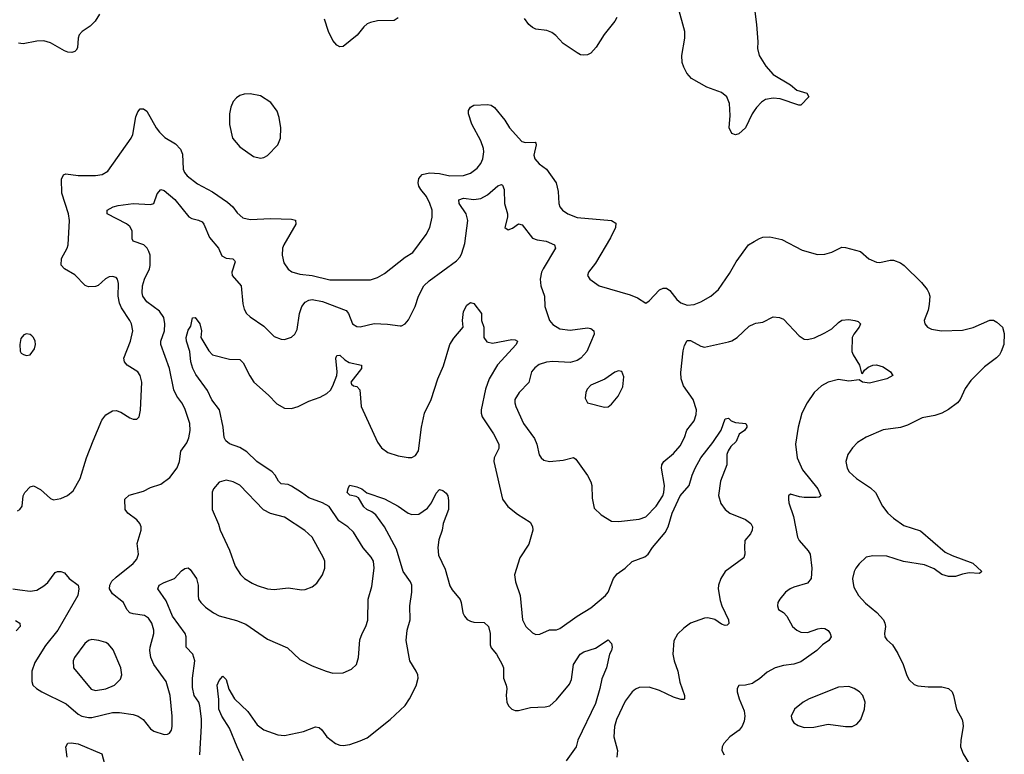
# Model space of a CAD drawing. Header units: inches. Extents: x 1682530 to 1839546, y 640742 to 791647.
# Tile 800 of 923: x 1775730 to 1781454, y 751847 to 756118. Entities that reach past the tile are written whole.
import ezdxf

# ---------------------------------------------------------------- set-up
doc = ezdxf.new("R2010")
doc.units = ezdxf.units.IN
doc.header["$MEASUREMENT"] = 0
doc.layers.add('B7775', color=7, linetype='Continuous')
doc.layers.add('B7785', color=7, linetype='Continuous')

msp = doc.modelspace()

# ---------------------------------------------------------------- linework, layer by layer
at = {"layer": 'B7775', "color": 5}
for points, elevation in [([(1776193.4, 756150), (1776167.9, 756110), (1776139.1, 756080.9), (1776092.7, 756050), (1776076.3, 756030), (1776070.1, 756010), (1776066, 755954), (1776058.9, 755941.1), (1776050, 755933), (1776032.4, 755927.6), (1776010, 755928.4), (1775990, 755936), (1775910, 755984.2), (1775870, 755995.1), (1775830, 755994), (1775750, 755978), (1775722.4, 755982.4)], 780), ([(1780000, 755587.2), (1779988.7, 755570), (1779950, 755489.4), (1779910, 755455.1), (1779890, 755449.6), (1779870, 755457.2), (1779854.5, 755490), (1779859.1, 755560.9), (1779856, 755630), (1779839.7, 755670), (1779810, 755695), (1779725, 755725), (1779635.4, 755775.4), (1779607.5, 755807.5), (1779590, 755841.6), (1779581.7, 755870), (1779579.9, 755910), (1779595.8, 756010), (1779596.8, 756050), (1779557.1, 756190)], 780), ([(1777930, 756129.4), (1777907.6, 756112.4), (1777810, 756110.6), (1777770, 756102.4), (1777750, 756093.3), (1777730, 756076.9), (1777691.9, 756028.1), (1777610, 755962.4), (1777590, 755960.5), (1777572.7, 755970), (1777550, 755996.2), (1777524.5, 756050), (1777501.8, 756121.8)], 780), ([(1779200.2, 756130), (1779189.1, 756110), (1779127.3, 756032.7), (1779081.1, 755958.9), (1779050, 755922.9), (1779030, 755913.6), (1779010, 755911.3), (1778990, 755914.3), (1778970, 755924.7), (1778890, 755979.5), (1778846.4, 756026.4), (1778823.3, 756043.3), (1778794.2, 756054.2), (1778730, 756062.5), (1778710, 756072.9), (1778689.8, 756090), (1778664.1, 756124.1)], 780), ([(1775716.5, 753263.5), (1775730, 753270.4), (1775744.4, 753290), (1775751.1, 753350), (1775759.7, 753370), (1775790, 753403.1), (1775810, 753408.7), (1775850, 753387.4), (1775910, 753335.5), (1775927.4, 753327.4), (1775970, 753334.4), (1776008.2, 753351.8), (1776041.3, 753378.7), (1776082, 753450), (1776118.4, 753570), (1776157, 753670), (1776208.2, 753790), (1776230, 753821.6), (1776270, 753843.8), (1776290, 753846), (1776317.3, 753837.3), (1776370, 753802.8), (1776390, 753794.8), (1776410, 753796), (1776424, 753810), (1776432.1, 753847.9), (1776439.6, 754010), (1776429.5, 754050), (1776416.2, 754070), (1776354, 754110), (1776339.7, 754130), (1776335.8, 754150), (1776374, 754250), (1776386.9, 754310), (1776379.1, 754350), (1776369.7, 754370), (1776322.3, 754442.3), (1776309.8, 754470), (1776302, 754510), (1776303.5, 754583.5), (1776297.6, 754610), (1776290, 754618.4), (1776270, 754625.6), (1776250, 754622.4), (1776229.2, 754610.8), (1776186.6, 754573.4), (1776170, 754566.9), (1776130, 754566), (1776110, 754573.3), (1776050, 754634), (1775990, 754669.3), (1775971.9, 754691.9), (1775973.3, 754730), (1776006, 754790), (1776011.8, 754810), (1776019.8, 754950), (1776014.4, 754990), (1775975, 755110), (1775972.8, 755190), (1775984.4, 755215.6), (1775998.5, 755221.5), (1776070, 755212.6), (1776170, 755211.6), (1776210, 755218.5), (1776241.6, 755238.4), (1776378.9, 755430), (1776388.6, 755451.4), (1776405.8, 755554.2), (1776417.2, 755582.8), (1776430, 755599.3), (1776450, 755599.5), (1776470, 755586), (1776523.5, 755490), (1776543.3, 755463.3), (1776573.1, 755433.1), (1776636.3, 755396.3), (1776665.7, 755365.7), (1776676, 755336), (1776680.4, 755250), (1776688.1, 755230), (1776703.2, 755210), (1776764.2, 755164.2), (1776850, 755118.2), (1776937.8, 755057.8), (1776969.1, 755030), (1776995, 754995), (1777026.3, 754966.3), (1777070, 754955.6), (1777190, 754963.2), (1777310, 754958), (1777333.3, 754953.3), (1777334.6, 754930), (1777265, 754810), (1777258, 754790), (1777255.6, 754750), (1777265.4, 754705.4), (1777290, 754668), (1777311.6, 754651.6), (1777357.8, 754637.8), (1777430, 754631.6), (1777533.5, 754606.5), (1777770, 754605.7), (1777810, 754619.5), (1777850, 754642.6), (1777970, 754737), (1778015.7, 754764.3), (1778092.4, 754870), (1778113.3, 754910), (1778126.8, 754970), (1778126.8, 755010), (1778115, 755050), (1778093.8, 755090), (1778061, 755130), (1778050.7, 755150), (1778046.5, 755170), (1778050, 755194.9), (1778070, 755217.6), (1778112.2, 755227.8), (1778170, 755223.7), (1778230, 755210.2), (1778310, 755211.3), (1778350, 755225.2), (1778390, 755255.3), (1778410, 755282.4), (1778422.4, 755310), (1778427.9, 755350), (1778425.5, 755370), (1778410, 755413.3), (1778358.7, 755510), (1778338.5, 755570), (1778339.7, 755590), (1778350.9, 755609.1), (1778370, 755622), (1778450, 755624.9), (1778470, 755622), (1778490, 755606.7), (1778550, 755534.4), (1778577.3, 755490), (1778648.9, 755410), (1778670, 755403.2), (1778726, 755406), (1778730, 755401), (1778732.6, 755390), (1778718.9, 755330), (1778723.7, 755310), (1778750, 755280.4), (1778793, 755250), (1778848.4, 755170), (1778859.7, 755119.7), (1778863.6, 755050), (1778870.3, 755030), (1778884.6, 755010), (1778915.8, 754990), (1778970, 754968.1), (1779170.2, 754950.2), (1779194.6, 754934.6), (1779193.4, 754910), (1779164.2, 754850), (1779077.9, 754702.2), (1779037.1, 754650), (1779030.5, 754630), (1779044, 754610), (1779098.8, 754570), (1779279.2, 754519.2), (1779320.7, 754500.7), (1779370, 754470.7), (1779390, 754483), (1779450, 754548.5), (1779470, 754557.1), (1779490, 754558), (1779510, 754543.8), (1779550, 754491.8), (1779572.5, 754472.5), (1779610, 754458.6), (1779650, 754463.2), (1779690, 754478.8), (1779748.5, 754511.5), (1779791.4, 754548.6), (1779856.5, 754643.5), (1779894, 754710), (1779966, 754810), (1780000, 754829.5)], 780), ([(1775690, 752810.3), (1775730, 752802.8), (1775790, 752796.5), (1775830, 752801.7), (1775870, 752826), (1775893.2, 752846.8), (1775935.6, 752904.4), (1775950, 752910.8), (1775970, 752911), (1775990, 752902.8), (1776018, 752870), (1776070.2, 752830.2), (1776073.6, 752810), (1776067.5, 752770), (1775951, 752570), (1775879.5, 752480.5), (1775818.2, 752381.8), (1775801.3, 752330), (1775800.5, 752270), (1775807.3, 752250), (1775827.3, 752230), (1775859.1, 752210), (1776000, 752140), (1776070, 752081.2), (1776090.5, 752070), (1776130, 752060.9), (1776150, 752062.2), (1776270, 752091.1), (1776310.2, 752090.2), (1776390, 752079.1), (1776418, 752070), (1776448.5, 752050), (1776490, 751994.9), (1776510, 751981.5), (1776570, 751962), (1776590, 751963.8), (1776601.2, 751970), (1776612.5, 751987.5), (1776615.8, 752010), (1776616, 752070), (1776605.3, 752190), (1776580.8, 752270), (1776510, 752369.6), (1776492.7, 752410), (1776486, 752450), (1776487.9, 752470), (1776509, 752550), (1776509, 752570), (1776498.2, 752610), (1776478.8, 752638.8), (1776455.3, 752655.3), (1776390, 752663.5), (1776369.6, 752670), (1776353.7, 752690), (1776333.3, 752730), (1776270, 752781), (1776252.8, 752810), (1776253.6, 752830), (1776266.3, 752853.7), (1776290, 752878), (1776390, 752955.8), (1776410, 752982), (1776419.7, 753010), (1776413, 753073), (1776436.5, 753150), (1776435.5, 753170), (1776427.6, 753190), (1776411.2, 753211.2), (1776358.4, 753250), (1776343.6, 753270), (1776340.5, 753330), (1776365.7, 753354.3), (1776450, 753377.3), (1776490, 753399.3), (1776550, 753418.7), (1776603.4, 753456.6), (1776646.3, 753513.7), (1776659.7, 753550), (1776667.1, 753610), (1776701.7, 753658.3), (1776713.2, 753686.8), (1776721.4, 753730), (1776719.8, 753770), (1776690, 753858.7), (1776673.2, 753890), (1776642.6, 753930), (1776625.7, 753965.7), (1776601.1, 754090), (1776551.4, 754230), (1776549.8, 754250), (1776571.6, 754310), (1776573.5, 754350), (1776567.4, 754387.4), (1776543.3, 754423.3), (1776470, 754478.7), (1776446.5, 754510), (1776442, 754530), (1776443.4, 754570), (1776455.9, 754610), (1776484.5, 754670), (1776488.7, 754690), (1776488.3, 754748.3), (1776481.6, 754770), (1776471.8, 754790), (1776452.3, 754810), (1776389.3, 754830), (1776384.2, 754844.2), (1776383, 754890), (1776370, 754915.6), (1776350, 754931.1), (1776239, 754990), (1776239, 755010), (1776273.2, 755030), (1776301.6, 755038.4), (1776390, 755049), (1776490, 755044.2), (1776509.7, 755050.3), (1776530, 755104.9), (1776550, 755130.5), (1776570, 755126), (1776632.6, 755072.6), (1776712.4, 754972.4), (1776730, 754962), (1776770, 754952.8), (1776790, 754942.4), (1776799.5, 754930), (1776832.6, 754852.6), (1776885.7, 754790), (1776904.8, 754744.8), (1776930, 754731.8), (1776968.6, 754728.6), (1776978.7, 754718.7), (1776982, 754710), (1776963.1, 754650), (1776965.7, 754630), (1777017.6, 754570), (1777026.8, 754466.8), (1777034.6, 754434.6), (1777048.2, 754410), (1777070.3, 754390.3), (1777150, 754337), (1777210, 754277.1), (1777250, 754261.3), (1777270, 754259.5), (1777310, 754272.4), (1777330, 754290.6), (1777343.5, 754316.5), (1777355.9, 754410), (1777369.8, 754450), (1777390, 754475.5), (1777410, 754487.2), (1777430, 754491), (1777490, 754479.7), (1777627.5, 754427.5), (1777642, 754410), (1777664.7, 754350), (1777690, 754333.6), (1777710, 754332), (1777791, 754351), (1777867.7, 754347.7), (1777942, 754338), (1777950, 754338), (1777970, 754350.5), (1777990, 754373.4), (1778029.7, 754450), (1778048.6, 754510), (1778079.3, 754570), (1778110, 754600.7), (1778270, 754716), (1778290, 754740.3), (1778299.6, 754760.4), (1778317, 754817), (1778334.3, 754950), (1778324.4, 754990), (1778285, 755050), (1778282, 755070), (1778310, 755080.2), (1778370, 755073.2), (1778410, 755078.8), (1778450, 755099.3), (1778510, 755152.8), (1778530, 755160.4), (1778536.5, 755156.5), (1778546, 755130), (1778548.5, 755050), (1778564.9, 754990), (1778565.3, 754970), (1778550.5, 754910), (1778570, 754897), (1778594.5, 754905.5), (1778629.7, 754930.3), (1778650, 754924.9), (1778710, 754848.5), (1778738.3, 754838.3), (1778790.8, 754830), (1778839.1, 754810), (1778843.8, 754790), (1778772.6, 754670), (1778763.6, 754650), (1778756.1, 754610), (1778759, 754570), (1778780.9, 754510), (1778782.8, 754450), (1778810.2, 754370), (1778830, 754345.4), (1778870, 754321.6), (1778930, 754313.4), (1779030, 754326.9), (1779050, 754322.3), (1779066.7, 754310), (1779070.2, 754290.2), (1779026.4, 754190), (1778992.2, 754150), (1778970, 754136.3), (1778930, 754124.4), (1778830, 754130.5), (1778792.4, 754127.6), (1778750, 754114), (1778724.9, 754095.1), (1778704.6, 754070), (1778690.2, 754009.8), (1778633.4, 753950), (1778608.9, 753910), (1778608.7, 753890), (1778614.6, 753870), (1778659.5, 753770), (1778723.5, 753683.5), (1778735.8, 753650), (1778749.2, 753589.2), (1778760.4, 753570), (1778776.9, 753556.9), (1778810, 753548.9), (1778890, 753557.4), (1778950, 753572.7), (1778963.4, 753563.4), (1779030, 753468.5), (1779050.8, 753430.8), (1779055.6, 753410), (1779057.3, 753337.3), (1779070, 753278), (1779110, 753239.1), (1779170, 753202), (1779210, 753200.4), (1779330, 753214.9), (1779370, 753228.8), (1779430, 753289.1), (1779468.2, 753350), (1779474.5, 753370), (1779477.9, 753410), (1779460.3, 753510), (1779463.1, 753530), (1779473.7, 753550), (1779530, 753595.8), (1779570, 753640.3), (1779594.6, 753690), (1779608.5, 753731.5), (1779650, 753786.4), (1779662.3, 753822.3), (1779663.5, 753850), (1779643.9, 753910), (1779588.6, 753988.6), (1779574.7, 754030), (1779573.6, 754066.4), (1779587.5, 754192.5), (1779595.3, 754224.7), (1779610, 754252.4), (1779630, 754253.4), (1779690, 754219.5), (1779710, 754214.9), (1779850, 754244.4), (1779870, 754250.3), (1779900.7, 754270), (1779970, 754337.1), (1780000, 754349)], 760), ([(1776776.2, 751843.8), (1776786.4, 752013.6), (1776787, 752053), (1776777.2, 752130), (1776770.8, 752150.8), (1776745, 752190), (1776735, 752235), (1776734.2, 752290), (1776749, 752390), (1776736.4, 752430), (1776698.3, 752470), (1776698, 752530), (1776691, 752550), (1776617.3, 752650), (1776580.5, 752740.5), (1776533.6, 752810), (1776540.7, 752830), (1776570, 752847), (1776629.8, 752870.2), (1776670, 752914.9), (1776690, 752928.2), (1776710, 752930.7), (1776721.7, 752921.7), (1776757.8, 752870), (1776767.9, 752830), (1776766.7, 752770), (1776770.3, 752750), (1776782, 752730), (1776810, 752702), (1776856.3, 752670), (1776890, 752653.4), (1776990, 752626.3), (1777045, 752604.9), (1777170, 752517.6), (1777286.6, 752466.6), (1777358.9, 752398.9), (1777430, 752361.6), (1777511.3, 752330), (1777550, 752319.3), (1777610, 752321.3), (1777658, 752342), (1777687.3, 752370), (1777699.7, 752410), (1777708, 752512), (1777720.7, 752550), (1777742, 752590), (1777752.9, 752627.1), (1777755.8, 752750), (1777777.4, 752822.6), (1777790.8, 752929.2), (1777785.7, 752970), (1777773, 752993), (1777727.3, 753047.3), (1777670, 753138.5), (1777636.9, 753170), (1777585.1, 753205.1), (1777528, 753288), (1777490, 753309), (1777410, 753338), (1777368.9, 753370), (1777310, 753406.4), (1777290, 753415.2), (1777250, 753419.8), (1777234.7, 753434.7), (1777215.8, 753470), (1777197.4, 753490), (1777109.1, 753549.1), (1777050, 753606.6), (1777010, 753631.2), (1776950, 753652.6), (1776929, 753669), (1776917.7, 753690), (1776912.1, 753750), (1776892.4, 753850), (1776847.4, 753907.4), (1776822.2, 753962.2), (1776754.6, 754054.6), (1776736.8, 754090), (1776724.4, 754130), (1776718.9, 754190), (1776699.4, 754250), (1776698.2, 754270), (1776710, 754312.2), (1776724.5, 754335.5), (1776735.3, 754384.7), (1776750, 754387.3), (1776776.4, 754350), (1776786.4, 754310), (1776782.4, 754270), (1776830, 754193.4), (1776850, 754170.6), (1776950, 754144.9), (1777010, 754142), (1777030, 754123.1), (1777067.5, 754047.5), (1777091.4, 754010), (1777175.7, 753935.7), (1777224.7, 753884.7), (1777270, 753859), (1777310, 753858.2), (1777349.4, 753870), (1777410, 753901.3), (1777475.8, 753924.2), (1777514.8, 753945.2), (1777536, 753964), (1777551, 753989), (1777573.7, 754050), (1777576, 754070), (1777568.4, 754150), (1777573.6, 754166.4), (1777590, 754167.7), (1777619.8, 754139.8), (1777645.2, 754125.2), (1777716.3, 754110), (1777717.3, 754090), (1777654.4, 754010), (1777659.3, 753999.3), (1777670.3, 753990.3), (1777690, 753985.7), (1777706.3, 753966.3), (1777714.8, 753870), (1777810, 753662.6), (1777832.4, 753630), (1777870, 753601.6), (1777930, 753582.4), (1777987.7, 753572.3), (1778010, 753573), (1778030, 753584.9), (1778048.2, 753611.8), (1778065.3, 753750), (1778083.8, 753830), (1778122, 753910), (1778160.9, 754030), (1778194.5, 754105.5), (1778229.9, 754230.1), (1778253.5, 754266.5), (1778307.3, 754330), (1778303.6, 754370), (1778310, 754422), (1778330, 754459.1), (1778350, 754473), (1778370, 754467.3), (1778414, 754410), (1778414, 754370), (1778427.2, 754330), (1778428.2, 754270), (1778445.1, 754245.1), (1778477.5, 754237.5), (1778590, 754258), (1778610, 754256.4), (1778622.8, 754250), (1778615.8, 754230), (1778508.3, 754111.7), (1778459.2, 754030), (1778437.5, 753970), (1778412, 753850), (1778412.9, 753830), (1778417.8, 753810), (1778485, 753710), (1778515.8, 753650), (1778515.5, 753624.5), (1778488.4, 753570), (1778486.7, 753550), (1778535.8, 753330), (1778568.1, 753288.1), (1778623.6, 753243.6), (1778696.7, 753196.7), (1778711.5, 753171.5), (1778712.9, 753150), (1778690.3, 753070), (1778638, 752990), (1778607, 752890), (1778612.2, 752850), (1778638.9, 752770), (1778652.3, 752630), (1778671.8, 752590), (1778710, 752554.6), (1778730, 752544.9), (1778753.9, 752546.1), (1778810, 752570.4), (1778850, 752570.5), (1778870, 752579.5), (1778970, 752650.3), (1779050, 752699.3), (1779136, 752770), (1779150, 752790.4), (1779182.2, 752870), (1779202.5, 752897.5), (1779250, 752929.2), (1779290, 752969.1), (1779363.9, 752996.1), (1779383, 753010), (1779408.7, 753050), (1779482.8, 753137.2), (1779498.8, 753170), (1779523.4, 753250), (1779569.3, 753350.7), (1779621.8, 753410), (1779638.3, 753470), (1779655.8, 753510), (1779690, 753570.3), (1779759.6, 753660.4), (1779807.6, 753732.4), (1779830, 753798), (1779850, 753800.7), (1779866.7, 753786.7), (1779890, 753777.1), (1779950.6, 753770.6), (1779957.3, 753757.3), (1779957.3, 753750), (1779942.8, 753730), (1779912.3, 753707.7), (1779894.6, 753665.4), (1779862.9, 753637.1), (1779847.4, 753612.6), (1779841.3, 753590), (1779840.3, 753530), (1779804.5, 753435.6), (1779791.7, 753351.7), (1779804.9, 753304.9), (1779830.5, 753270), (1779857.3, 753250), (1779950, 753211.7), (1779979.5, 753190), (1779989, 753170), (1779987.6, 753150), (1779977.4, 753130), (1779946, 753090), (1779942.4, 753050), (1779946, 753010), (1779939.1, 752990), (1779830.4, 752910), (1779805.3, 752870), (1779791.6, 752830), (1779790.3, 752809.7), (1779802.2, 752742.2), (1779811.8, 752710), (1779850.4, 752630), (1779852.5, 752607.5), (1779842, 752598), (1779830, 752597), (1779810, 752604.2), (1779770.9, 752630.9), (1779730, 752641), (1779710, 752639.7), (1779630, 752609.8), (1779590, 752581.7), (1779553.8, 752546.2), (1779533.4, 752506.6), (1779526.5, 752430), (1779534.7, 752390), (1779556.2, 752330), (1779566.5, 752266.5), (1779594.4, 752190), (1779594, 752170), (1779590, 752166), (1779573.2, 752166.8), (1779530, 752178.9), (1779450, 752217.8), (1779390, 752238.4), (1779330, 752235.8), (1779310, 752227.1), (1779290, 752211.1), (1779250, 752156.3), (1779198.8, 752050), (1779187.3, 752010), (1779183.2, 751950), (1779204.9, 751870), (1779200.3, 751830)], 740), ([(1777030.6, 751810), (1776993.2, 751890), (1776950, 751999.6), (1776904.4, 752070), (1776888.1, 752110), (1776886.8, 752166.8), (1776877.2, 752250), (1776890, 752277.1), (1776910, 752302), (1776930, 752282.8), (1776945.4, 752225.4), (1776978, 752170), (1777056.3, 752096.3), (1777110, 752019.6), (1777150, 751990.2), (1777230, 751960.2), (1777270, 751957.7), (1777380.1, 751979.9), (1777450, 752007.3), (1777470, 752004), (1777486.8, 751990), (1777514.8, 751950), (1777566, 751910), (1777590, 751900.3), (1777610, 751898.5), (1777650, 751905.2), (1777710, 751924.9), (1777750, 751944.2), (1777882.9, 752050), (1777970, 752132), (1777996.8, 752170), (1778034, 752246), (1778045.4, 752290), (1778043.4, 752310), (1778034.8, 752330), (1777998, 752390), (1777977.3, 752510), (1777983, 752570), (1778000.6, 752630), (1777998, 752710), (1778009.4, 752790), (1778009.3, 752830), (1778002.4, 752850), (1777959.6, 752910), (1777920, 753040), (1777850.7, 753170.7), (1777799.6, 753239.6), (1777776.6, 753256.6), (1777748, 753270), (1777730, 753286.6), (1777698.6, 753338.6), (1777686.3, 753346.3), (1777650, 753354), (1777634, 753370), (1777641.2, 753398.8), (1777650, 753411.3), (1777690, 753402), (1777718, 753390), (1777748.2, 753368.2), (1777850, 753332.4), (1777930, 753289.1), (1777988.5, 753248.5), (1778010, 753240.8), (1778050, 753244), (1778100.9, 753279.1), (1778124.7, 753310), (1778150, 753364.7), (1778170, 753386), (1778190, 753381), (1778210, 753366), (1778218, 753350), (1778222.3, 753322.3), (1778222.3, 753270), (1778192.4, 753190), (1778184.9, 753150), (1778166.2, 753093.8), (1778161.3, 753050), (1778165.1, 753005.1), (1778203.4, 752923.4), (1778230, 752827.3), (1778243.7, 752803.7), (1778290, 752746.8), (1778297, 752730), (1778305.5, 752670), (1778315.5, 752650), (1778331.8, 752631.8), (1778350, 752621.6), (1778370, 752615.3), (1778430, 752613.4), (1778455.6, 752590), (1778465.4, 752550), (1778464.2, 752484.2), (1778470, 752467.3), (1778500.7, 752430), (1778535.5, 752370), (1778541.6, 752350), (1778542.4, 752290), (1778558.4, 752250), (1778561.6, 752230), (1778557.3, 752190), (1778561, 752150), (1778571, 752130), (1778591.3, 752110), (1778610, 752102), (1778630, 752103), (1778700.1, 752119.9), (1778784, 752124), (1778811.3, 752130), (1778850, 752164.2), (1778925.6, 752254.4), (1778937.4, 752282.6), (1778949.1, 752370), (1778988.8, 752430), (1779010, 752442.8), (1779076.4, 752463.6), (1779150, 752512), (1779170, 752492), (1779174.8, 752470), (1779170.8, 752450.8), (1779159.1, 752430), (1779140.5, 752350), (1779113.1, 752286.9), (1779102.4, 752230), (1779077.6, 752142.4), (1778974.7, 751930), (1778964.9, 751890), (1778906.8, 751810)], 720), ([(1775705.7, 752625.7), (1775730.7, 752610), (1775733.4, 752590), (1775710, 752566)], 740), ([(1780000, 752266.5), (1779990, 752259.7), (1779949.4, 752249.4), (1779910, 752248), (1779901, 752230), (1779900.7, 752210), (1779912.2, 752170), (1779940.9, 752100.9), (1779944.8, 752070), (1779940.7, 752039.3), (1779929.6, 752010.4), (1779912.4, 751987.6), (1779858, 751950), (1779822.4, 751910), (1779813, 751890), (1779810.7, 751870), (1779824.4, 751844.4)], 760), ([(1776006.6, 751830), (1775998.7, 751890), (1776010, 751912), (1776030, 751914.6), (1776070, 751907.4), (1776207.7, 751850), (1776228.8, 751770)], 740)]:
    msp.add_lwpolyline(points, dxfattribs=dict(at, elevation=elevation))
for points, elevation in [([(1777070, 755686.4), (1777035.8, 755684.2), (1777010, 755676.9), (1776990, 755664.2), (1776970, 755642), (1776957.3, 755610), (1776949.3, 755570.7), (1776949.3, 755509.3), (1776966.5, 755430), (1777010, 755379.5), (1777090, 755323.1), (1777130, 755312.9), (1777150, 755316.9), (1777170, 755328.9), (1777229.8, 755390), (1777245.5, 755430), (1777248.2, 755490), (1777238.5, 755550), (1777226.5, 755586.5), (1777190, 755637.2), (1777130, 755675.1)], 820), ([(1775770, 754292.1), (1775754.2, 754285.8), (1775736.1, 754263.9), (1775730.2, 754230), (1775731.8, 754191.8), (1775738.5, 754178.5), (1775751.5, 754171.5), (1775770, 754165.7), (1775790, 754168.9), (1775815.9, 754204.1), (1775821.2, 754230), (1775819.2, 754250), (1775810.4, 754270.4), (1775800.3, 754280.3), (1775790, 754288.9)], 820), ([(1779210, 754076), (1779190, 754069.2), (1779132.3, 754027.7), (1779050, 753993.3), (1779028.4, 753970), (1779020.5, 753950), (1779017.3, 753917.3), (1779030.7, 753890.7), (1779130, 753866.4), (1779150, 753868.2), (1779170, 753882), (1779209.5, 753930), (1779235.9, 753984.1), (1779242, 754042), (1779230, 754073.2)], 780), ([(1776930, 753440.7), (1776890, 753429.4), (1776856.4, 753390), (1776849.1, 753370.9), (1776848.7, 753270), (1776885.1, 753185.1), (1776895.3, 753150), (1776950, 753034), (1776981.8, 752941.8), (1777013.1, 752893.1), (1777037.1, 752870), (1777081.8, 752841.8), (1777110, 752828), (1777170, 752809.1), (1777210, 752805.8), (1777290, 752815.6), (1777370, 752804.4), (1777390, 752806.4), (1777430, 752820.4), (1777457.4, 752842.6), (1777489.7, 752890), (1777504, 752930), (1777504, 752970), (1777496.9, 752990), (1777429.8, 753109.8), (1777388.2, 753148.2), (1777270, 753225.4), (1777188.1, 753248.1), (1777148.1, 753268.1), (1777010, 753411.6), (1776970, 753431.6)], 760), ([(1776150, 752514), (1776130.3, 752509.7), (1776108.2, 752491.8), (1776048.9, 752410), (1776040.9, 752390), (1776042.6, 752350), (1776145.4, 752225.4), (1776170, 752218.6), (1776230, 752228.7), (1776282, 752250), (1776315.9, 752284.1), (1776323.5, 752310), (1776317.2, 752350), (1776274, 752454), (1776247.1, 752487.1), (1776230, 752496.9), (1776190, 752508.3)], 780)]:
    msp.add_lwpolyline(points, close=True, dxfattribs=dict(at, elevation=elevation))
at = {"layer": 'B7785', "color": 5}
for points, elevation in [([(1780000, 756197.1), (1780013.4, 756090), (1780020.2, 755990), (1780018.4, 755950), (1780028.1, 755910), (1780067.2, 755847.2), (1780110, 755800.3), (1780210, 755738.7), (1780247.4, 755707.4), (1780304.7, 755690), (1780318, 755670), (1780270, 755622), (1780258.8, 755621.2), (1780150, 755657.6), (1780110, 755662), (1780065, 755655), (1780041.6, 755638.4), (1780013, 755607), (1780000, 755587.2)], 780), ([(1780000, 754829.5), (1780030, 754846.7), (1780050, 754853.5), (1780090, 754856.3), (1780161, 754841), (1780277.8, 754777.8), (1780367.3, 754752.7), (1780410, 754754), (1780450, 754766.7), (1780510, 754794.9), (1780530, 754794.6), (1780617.3, 754770), (1780666.9, 754726.9), (1780710, 754708.7), (1780730, 754707), (1780790, 754720.7), (1780810, 754719.7), (1780850, 754704.9), (1780871.6, 754690), (1780971.6, 754590), (1781004.9, 754550), (1781015.6, 754530), (1781020.3, 754510), (1781017.1, 754462.9), (1781010, 754428.7), (1780987.3, 754370), (1780991.3, 754350), (1781006.8, 754330), (1781030, 754318), (1781088.4, 754308.4), (1781210, 754313.4), (1781271.7, 754328.3), (1781370, 754372.2), (1781390, 754370.4), (1781410, 754360.4), (1781442.4, 754330), (1781453.5, 754293.5), (1781450.5, 754230), (1781435.5, 754190), (1781424.9, 754170), (1781407.6, 754152.4), (1781339.3, 754100.7), (1781258.9, 754021.1), (1781225.9, 753974.1), (1781196.5, 753910), (1781180.9, 753890), (1781130, 753851.4), (1781089.7, 753829.7), (1781050, 753816.8), (1780976.7, 753803.3), (1780890, 753760.7), (1780850, 753747.3), (1780750, 753734), (1780650, 753691.8), (1780599.9, 753660.1), (1780570.5, 753630), (1780544.4, 753590), (1780532.7, 753550), (1780540.4, 753510), (1780552.4, 753490), (1780594.9, 753450), (1780675.6, 753395.6), (1780705.5, 753370), (1780746.3, 753290), (1780776.9, 753250), (1780810, 753220.2), (1780870, 753178.5), (1780966.2, 753146.2), (1781110, 753023.2), (1781150, 753002.3), (1781270, 752958), (1781322, 752910), (1781310, 752898), (1781250, 752902.9), (1781210, 752895.1), (1781170, 752880.5), (1781130, 752880.5), (1781090, 752893.3), (1781045.8, 752925.8), (1780990, 752948.7), (1780868, 752968), (1780770, 752999.7), (1780690, 753000.5), (1780650, 752993), (1780610, 752955.6), (1780590.4, 752930), (1780581.7, 752910), (1780572, 752870), (1780572.1, 752852.1), (1780578.6, 752818.6), (1780606.7, 752770), (1780646.3, 752726.3), (1780712.8, 752672.8), (1780750.3, 752630), (1780759.6, 752610), (1780762.8, 752590), (1780756.5, 752550), (1780759.7, 752530), (1780770, 752513.4), (1780803.7, 752483.7), (1780833.9, 752433.9), (1780865.3, 752370), (1780886, 752306), (1780900.3, 752280.3), (1780930, 752253.4), (1780950, 752245.5), (1781010, 752239.3), (1781090, 752240.5), (1781130, 752230.5), (1781150.7, 752210), (1781159.1, 752190), (1781175.5, 752110), (1781207.7, 752050), (1781213, 752030), (1781214.9, 752010), (1781200.4, 751930), (1781199.5, 751890), (1781214, 751850), (1781250.3, 751790)], 780), ([(1780000, 754349), (1780010, 754353), (1780050, 754359.1), (1780110, 754390.4), (1780147.1, 754387.1), (1780170, 754378), (1780260.6, 754280.6), (1780290, 754261.6), (1780310, 754258.4), (1780350, 754268.5), (1780410, 754297), (1780450, 754321.1), (1780490, 754358.4), (1780510, 754370.3), (1780550, 754374.9), (1780584.7, 754370), (1780603.8, 754363.8), (1780617, 754350), (1780610.3, 754330), (1780578.9, 754290), (1780568.9, 754270), (1780566.4, 754190), (1780574.4, 754170), (1780612.4, 754110), (1780624, 754064), (1780630, 754061), (1780640.1, 754079.9), (1780662.2, 754097.8), (1780690, 754110.3), (1780710, 754111.7), (1780750, 754100.7), (1780791, 754070), (1780804.7, 754050), (1780771, 754030), (1780670, 754005), (1780629.9, 754009.9), (1780610, 754025.1), (1780550, 754016.1), (1780490, 754026.8), (1780428.7, 754011.3), (1780390, 753989.8), (1780349.1, 753950), (1780307.4, 753890), (1780276, 753830), (1780255.5, 753750), (1780240.2, 753650), (1780249.2, 753570), (1780281.1, 753501.1), (1780370.3, 753390), (1780386.8, 753350), (1780377.3, 753342.7), (1780360.4, 753339.6), (1780290, 753340.7), (1780263.7, 753343.7), (1780210, 753359.3), (1780198.8, 753350), (1780199.3, 753330), (1780201.3, 753310), (1780227.2, 753230), (1780250.4, 753110), (1780260.4, 753090), (1780314, 753030), (1780324.2, 753010), (1780333.8, 752930), (1780330.2, 752870), (1780310, 752842), (1780230, 752819.7), (1780208, 752810), (1780181.6, 752790), (1780147.7, 752750), (1780137.3, 752730), (1780134.8, 752710), (1780141, 752690), (1780170, 752671), (1780190, 752651), (1780222.4, 752590), (1780248.4, 752568.4), (1780270, 752558.3), (1780310, 752555.3), (1780370, 752576), (1780390, 752580.3), (1780410, 752578.4), (1780430, 752566.8), (1780442, 752550), (1780447.7, 752530), (1780434, 752510), (1780396.5, 752483.5), (1780363.1, 752450), (1780270, 752384.8), (1780230, 752371.4), (1780170, 752363.7), (1780121.6, 752350), (1780074.1, 752325.9), (1780030, 752286.9), (1780000, 752266.5)], 760)]:
    msp.add_lwpolyline(points, dxfattribs=dict(at, elevation=elevation))
at = {"layer": 'B7785', "color": 5, "elevation": 780}
msp.add_lwpolyline([(1780550, 752241.6), (1780490, 752238.7), (1780318.8, 752170), (1780284, 752150), (1780234, 752110), (1780214, 752070), (1780218.8, 752050), (1780230.6, 752030.6), (1780255.5, 752015.5), (1780290, 752003.8), (1780346.2, 752006.2), (1780430, 752022.6), (1780530, 752008.9), (1780570, 752008.9), (1780597, 752023), (1780619.7, 752050), (1780640.5, 752110), (1780644.2, 752150), (1780631.8, 752190), (1780612.3, 752210), (1780581.2, 752230)], close=True, dxfattribs=at)

doc.saveas('drawing.dxf')
